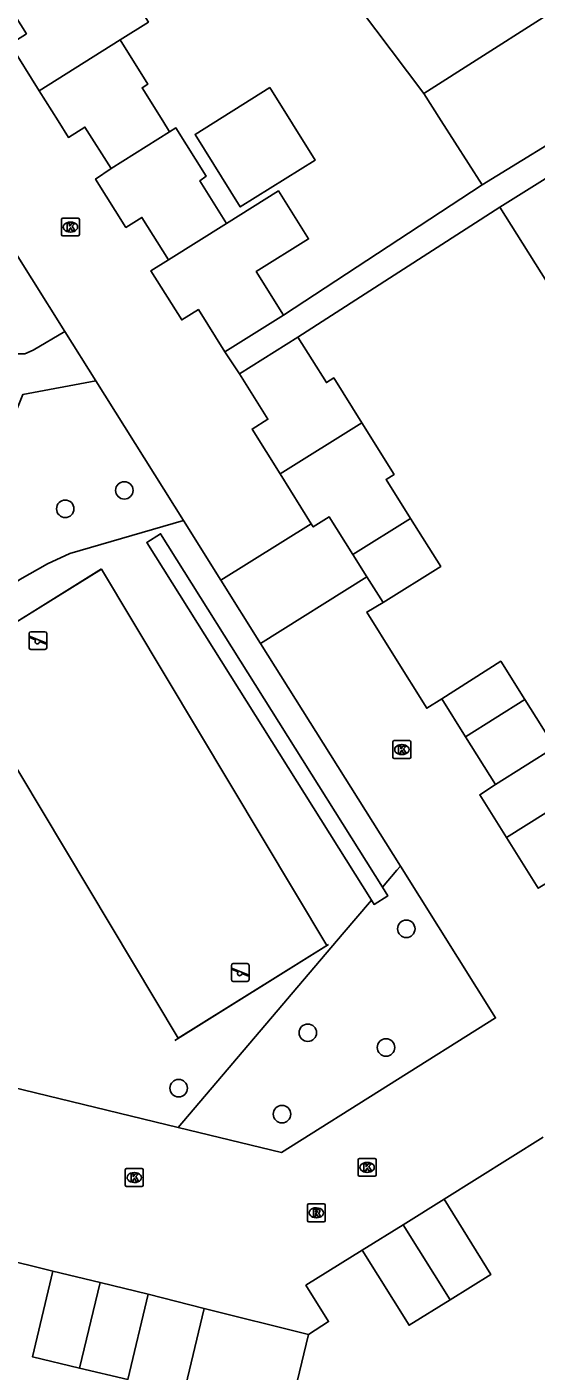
# Model space of a CAD drawing. Extents: x 157767 to 159171, y 387842 to 389425.
# Drawn here: x 158694.5 to 158723.1, y 388179.9 to 388255.3 of the extents above; entities that cross this region are included whole.
import ezdxf

# ---------------------------------------------------------------- set-up
doc = ezdxf.new("R2010")
doc.units = 0
for name, color, linetype in [('IMGEO_Boom', 7, 'Continuous'), ('IMGEO_Groenvoorziening', 7, 'Continuous'), ('IMGEO_Haag', 7, 'Continuous'), ('IMGEO_Hek', 7, 'Continuous'), ('IMGEO_Kolk', 7, 'Continuous'), ('IMGEO_Pand', 7, 'Continuous'), ('IMGEO_Rijbaan_lokaal_open', 7, 'Continuous'), ('IMGEO_Rioolput', 7, 'Continuous'), ('IMGEO_Speelvoorziening', 7, 'Continuous'), ('IMGEO_Voetpad_open', 7, 'Continuous')]:
    doc.layers.add(name, color=color, linetype=linetype)

msp = doc.modelspace()

# ---------------------------------------------------------------- linework, layer by layer
at = {"layer": 'IMGEO_Boom'}
for centre in [(158700, 388229.286), (158696.692, 388228.255), (158715.787, 388204.715), (158710.273, 388198.889), (158714.65, 388198.063), (158703.044, 388195.782), (158708.83, 388194.328)]:
    msp.add_circle(centre, 0.489, dxfattribs=at)
at = {"layer": 'IMGEO_Groenvoorziening'}
for points in [[(158696.668, 388238.183), (158694.905, 388237.153), (158694.43, 388236.939), (158693.909, 388236.937), (158693.432, 388237.147), (158693.064, 388237.565), (158689.892, 388242.059), (158688.18, 388244.196), (158686.325, 388246.211), (158681.698, 388249.994), (158680.762, 388250.987), (158680.18, 388251.781), (158679.685, 388252.632), (158679.282, 388253.53)], [(158703.31, 388227.592), (158696.948, 388225.74), (158695.695, 388225.17), (158694.143, 388224.283), (158692.693, 388223.239), (158691.36, 388222.049), (158690.806, 388221.09), (158690.705, 388220.874), (158690.254, 388219.607), (158690.026, 388218.319), (158689.995, 388217.851), (158690.009, 388217.011), (158680.977, 388219.987), (158681.012, 388220.999), (158680.917, 388223.344), (158680.577, 388225.666), (158681.986, 388226.481), (158687.931, 388229.921), (158693.786, 388233.308), (158694.312, 388234.652), (158698.397, 388235.426)], [(158698.722, 388224.866), (158711.348, 388203.782), (158703.022, 388198.592), (158690.381, 388219.701), (158698.722, 388224.866)], [(158714.45, 388207.043), (158715.261, 388207.998), (158715.454, 388208.226)], [(158703.014, 388193.579), (158712.205, 388204.399), (158713.833, 388206.316)]]:
    msp.add_lwpolyline(points, dxfattribs=at)
at = {"layer": 'IMGEO_Haag'}
for points in [[(158713.833, 388206.316), (158701.257, 388226.37), (158702.028, 388226.853), (158714.45, 388207.043)], [(158713.833, 388206.316), (158713.981, 388206.079), (158714.752, 388206.562), (158714.45, 388207.043)]]:
    msp.add_lwpolyline(points, dxfattribs=at)
at = {"layer": 'IMGEO_Hek'}
for points in [[(158690.254, 388219.607), (158698.719, 388224.898)], [(158711.427, 388203.831), (158702.828, 388198.457)]]:
    msp.add_lwpolyline(points, dxfattribs=at)
at = {"layer": 'IMGEO_Kolk'}
for p, q in [((158696.483, 388243.62), (158696.483, 388244.472)), ((158696.558, 388244.546), (158697.41, 388244.546)), ((158696.971, 388244.326), (158696.996, 388244.326)), ((158697.484, 388244.472), (158697.484, 388243.62)), ((158697.41, 388243.546), (158696.558, 388243.546)), ((158696.994, 388243.766), (158696.969, 388243.766)), ((158715.038, 388214.334), (158715.038, 388215.186)), ((158715.113, 388215.26), (158715.965, 388215.26)), ((158715.526, 388215.04), (158715.551, 388215.04)), ((158716.039, 388215.186), (158716.039, 388214.334)), ((158715.965, 388214.26), (158715.113, 388214.26)), ((158715.549, 388214.48), (158715.524, 388214.48)), ((158713.095, 388190.917), (158713.095, 388191.769)), ((158713.17, 388191.843), (158714.022, 388191.843)), ((158713.583, 388191.623), (158713.608, 388191.623)), ((158714.096, 388191.769), (158714.096, 388190.917)), ((158700.056, 388190.349), (158700.056, 388191.201)), ((158700.131, 388191.275), (158700.983, 388191.275)), ((158700.544, 388191.055), (158700.569, 388191.055)), ((158701.057, 388191.201), (158701.057, 388190.349)), ((158714.022, 388190.843), (158713.17, 388190.843)), ((158713.606, 388191.063), (158713.581, 388191.063)), ((158700.983, 388190.275), (158700.131, 388190.275)), ((158700.567, 388190.495), (158700.542, 388190.495))]:
    msp.add_line(p, q, dxfattribs=at)
for points in [[(158696.483, 388243.62), (158696.483, 388244.472)], [(158696.558, 388244.546), (158697.41, 388244.546)], [(158696.804, 388244.246), (158696.927, 388244.246), (158696.927, 388244.095), (158697.057, 388244.246), (158697.221, 388244.246), (158697.075, 388244.095), (158697.228, 388243.846), (158697.076, 388243.846), (158696.991, 388244.01), (158696.927, 388243.943), (158696.927, 388243.846), (158696.804, 388243.846), (158696.804, 388244.246)], [(158697.484, 388244.472), (158697.484, 388243.62)], [(158697.41, 388243.546), (158696.558, 388243.546)], [(158715.038, 388214.334), (158715.038, 388215.186)], [(158715.113, 388215.26), (158715.965, 388215.26)], [(158715.359, 388214.96), (158715.482, 388214.96), (158715.482, 388214.809), (158715.612, 388214.96), (158715.776, 388214.96), (158715.63, 388214.809), (158715.783, 388214.56), (158715.631, 388214.56), (158715.546, 388214.724), (158715.482, 388214.657), (158715.482, 388214.56), (158715.359, 388214.56), (158715.359, 388214.96)], [(158716.039, 388215.186), (158716.039, 388214.334)], [(158715.965, 388214.26), (158715.113, 388214.26)], [(158713.095, 388190.917), (158713.095, 388191.769)], [(158713.17, 388191.843), (158714.022, 388191.843)], [(158713.416, 388191.543), (158713.539, 388191.543), (158713.539, 388191.392), (158713.669, 388191.543), (158713.833, 388191.543), (158713.687, 388191.392), (158713.84, 388191.143), (158713.688, 388191.143), (158713.603, 388191.307), (158713.539, 388191.24), (158713.539, 388191.143), (158713.416, 388191.143), (158713.416, 388191.543)], [(158714.096, 388191.769), (158714.096, 388190.917)], [(158700.056, 388190.349), (158700.056, 388191.201)], [(158700.131, 388191.275), (158700.983, 388191.275)], [(158700.377, 388190.975), (158700.5, 388190.975), (158700.5, 388190.824), (158700.63, 388190.975), (158700.794, 388190.975), (158700.648, 388190.824), (158700.801, 388190.575), (158700.649, 388190.575), (158700.564, 388190.739), (158700.5, 388190.672), (158700.5, 388190.575), (158700.377, 388190.575), (158700.377, 388190.975)], [(158701.057, 388191.201), (158701.057, 388190.349)], [(158714.022, 388190.843), (158713.17, 388190.843)], [(158700.983, 388190.275), (158700.131, 388190.275)]]:
    msp.add_lwpolyline(points, dxfattribs=at)
for centre, start, end in [((158696.56, 388244.47), 91.55205, 178.44795), ((158696.56, 388244.47), 91.55205, 178.44795), ((158697.408, 388244.47), 1.55205, 88.44795), ((158697.408, 388244.47), 1.55205, 88.44795), ((158696.56, 388243.622), 181.55205, 268.44795), ((158696.56, 388243.622), 181.55205, 268.44795), ((158697.408, 388243.622), 271.55205, 358.44795), ((158697.408, 388243.622), 271.55205, 358.44795), ((158715.115, 388215.184), 91.55205, 178.44795), ((158715.115, 388215.184), 91.55205, 178.44795), ((158715.963, 388215.184), 1.55205, 88.44795), ((158715.963, 388215.184), 1.55205, 88.44795), ((158715.115, 388214.336), 181.55205, 268.44795), ((158715.115, 388214.336), 181.55205, 268.44795), ((158715.963, 388214.336), 271.55205, 358.44795), ((158715.963, 388214.336), 271.55205, 358.44795), ((158713.172, 388191.767), 91.55205, 178.44795), ((158713.172, 388191.767), 91.55205, 178.44795), ((158714.02, 388191.767), 1.55205, 88.44795), ((158714.02, 388191.767), 1.55205, 88.44795), ((158700.133, 388191.199), 91.55205, 178.44795), ((158700.133, 388191.199), 91.55205, 178.44795), ((158700.981, 388191.199), 1.55205, 88.44795), ((158700.981, 388191.199), 1.55205, 88.44795), ((158713.172, 388190.919), 181.55205, 268.44795), ((158713.172, 388190.919), 181.55205, 268.44795), ((158714.02, 388190.919), 271.55205, 358.44795), ((158714.02, 388190.919), 271.55205, 358.44795), ((158700.133, 388190.351), 181.55205, 268.44795), ((158700.133, 388190.351), 181.55205, 268.44795), ((158700.981, 388190.351), 271.55205, 358.44795), ((158700.981, 388190.351), 271.55205, 358.44795)]:
    msp.add_arc(centre, 0.0765, start, end, dxfattribs=at)
for centre, major_axis, ratio, start_param, end_param in [((158696.97, 388244.046), (-0.387, 0.002), 0.722429, 4.712389, 7.853982), ((158696.995, 388244.046), (-0.39, 0.002), 0.717154, 1.570796, 4.712389), ((158715.525, 388214.76), (-0.387, 0.002), 0.722429, 4.712389, 7.853982), ((158715.55, 388214.76), (-0.39, 0.002), 0.717154, 1.570796, 4.712389), ((158713.582, 388191.343), (-0.387, 0.002), 0.722429, 4.712389, 7.853982), ((158713.607, 388191.343), (-0.39, 0.002), 0.717154, 1.570796, 4.712389), ((158700.543, 388190.775), (-0.387, 0.002), 0.722429, 4.712389, 7.853982), ((158700.568, 388190.775), (-0.39, 0.002), 0.717154, 1.570796, 4.712389)]:
    msp.add_ellipse(centre, major_axis=major_axis, ratio=ratio, start_param=start_param, end_param=end_param, dxfattribs=at)
at = {"layer": 'IMGEO_Pand'}
for points in [[(158694.97, 388258.704), (158696.158, 388259.449), (158697.306, 388257.617), (158698.594, 388258.429), (158699.684, 388258.182), (158701.352, 388255.534), (158699.762, 388254.533)], [(158694.97, 388258.704), (158692.92, 388257.419), (158694.515, 388254.875), (158693.609, 388254.297), (158695.24, 388251.685)], [(158716.771, 388251.529), (158712.249, 388257.538), (158713.441, 388258.765), (158713.333, 388258.87)], [(158716.771, 388251.529), (158726.372, 388257.673)], [(158695.24, 388251.685), (158699.762, 388254.533)], [(158699.762, 388254.533), (158701.313, 388252.049), (158700.995, 388251.849), (158702.152, 388250), (158702.536, 388249.387)], [(158730.514, 388252.936), (158726.291, 388250.26), (158725.868, 388250), (158720.035, 388246.411)], [(158708.155, 388251.858), (158710.69, 388247.798), (158706.493, 388245.178), (158703.958, 388249.238), (158708.155, 388251.858)], [(158695.24, 388251.685), (158696.292, 388250), (158696.871, 388249.073), (158697.794, 388249.649), (158699.255, 388247.327)], [(158720.035, 388246.411), (158717.746, 388250), (158716.771, 388251.529)], [(158702.536, 388249.387), (158702.886, 388249.605), (158704.581, 388246.89), (158704.236, 388246.64), (158705.719, 388244.247)], [(158721.031, 388245.164), (158723.865, 388246.941), (158728.101, 388249.597)], [(158699.255, 388247.327), (158702.536, 388249.387)], [(158699.255, 388247.327), (158698.394, 388246.737), (158700.087, 388244.026), (158700.981, 388244.584), (158702.473, 388242.212)], [(158705.719, 388244.247), (158708.628, 388246.075), (158710.316, 388243.383), (158707.389, 388241.548), (158708.917, 388239.11)], [(158724.293, 388239.962), (158721.031, 388245.164)], [(158705.719, 388244.247), (158702.473, 388242.212)], [(158702.473, 388242.212), (158701.488, 388241.597), (158703.212, 388238.836), (158704.149, 388239.422), (158705.635, 388237.052)], [(158705.635, 388237.052), (158708.917, 388239.11)], [(158706.443, 388235.817), (158709.721, 388237.873)], [(158709.721, 388237.873), (158711.318, 388235.326), (158711.729, 388235.589), (158713.296, 388233.079)], [(158706.443, 388235.817), (158708.039, 388233.27), (158707.153, 388232.723), (158708.719, 388230.214)], [(158708.719, 388230.214), (158713.296, 388233.079)], [(158713.296, 388233.079), (158715.107, 388230.178), (158714.659, 388229.9), (158716.031, 388227.712)], [(158708.719, 388230.214), (158710.469, 388227.41)], [(158710.469, 388227.41), (158710.575, 388227.24), (158711.475, 388227.802), (158712.8, 388225.689)], [(158716.031, 388227.712), (158712.8, 388225.689)], [(158716.031, 388227.712), (158717.718, 388225.022), (158714.488, 388222.997)], [(158712.8, 388225.689), (158713.585, 388224.438)], [(158714.488, 388222.997), (158713.585, 388224.438)], [(158722.426, 388217.558), (158721.074, 388219.714), (158717.773, 388217.598)], [(158719.102, 388215.477), (158717.773, 388217.598)], [(158719.102, 388215.477), (158722.426, 388217.558)], [(158720.773, 388212.811), (158724.096, 388214.895), (158722.426, 388217.558)], [(158720.773, 388212.811), (158719.102, 388215.477)], [(158721.398, 388209.835), (158725.946, 388212.682), (158727.759, 388209.778), (158727.41, 388209.561), (158728.878, 388207.22), (158727.473, 388206.339)], [(158727.473, 388206.339), (158725.599, 388205.164), (158724.096, 388207.561), (158723.178, 388206.989), (158721.398, 388209.835)], [(158715.611, 388188.131), (158717.902, 388189.558)], [(158718.236, 388183.92), (158720.525, 388185.346), (158717.902, 388189.558)], [(158713.319, 388186.703), (158715.611, 388188.131)], [(158718.236, 388183.92), (158715.611, 388188.131)], [(158713.319, 388186.703), (158715.942, 388182.492), (158718.236, 388183.92)], [(158696, 388185.519), (158694.854, 388180.73), (158697.497, 388180.098)], [(158696, 388185.519), (158698.643, 388184.886)], [(158697.497, 388180.098), (158698.643, 388184.886)], [(158698.643, 388184.886), (158701.336, 388184.242)], [(158697.497, 388180.098), (158700.19, 388179.453), (158701.336, 388184.242)], [(158704.48, 388183.433), (158703.34, 388178.672), (158709.179, 388177.246), (158710.312, 388181.98)], [(158704.48, 388183.433), (158710.312, 388181.98)]]:
    msp.add_lwpolyline(points, dxfattribs=at)
at = {"layer": 'IMGEO_Rijbaan_lokaal_open'}
for points in [[(158684.888, 388256.968), (158689.258, 388250), (158696.668, 388238.183)], [(158698.397, 388235.426), (158696.668, 388238.183)], [(158705.635, 388237.052), (158706.443, 388235.817)], [(158698.397, 388235.426), (158703.31, 388227.592)], [(158705.405, 388224.25), (158703.31, 388227.592)], [(158710.469, 388227.41), (158705.405, 388224.25)], [(158713.585, 388224.438), (158707.629, 388220.704)], [(158717.773, 388217.598), (158716.935, 388217.075), (158715.083, 388220.041), (158713.57, 388222.464), (158714.488, 388222.997)], [(158715.454, 388208.226), (158707.629, 388220.704)], [(158721.398, 388209.835), (158719.901, 388212.23), (158720.773, 388212.811)], [(158715.454, 388208.226), (158720.786, 388199.723), (158708.808, 388192.173), (158703.014, 388193.579)], [(158693.717, 388195.835), (158703.014, 388193.579)], [(158717.902, 388189.558), (158723.453, 388193.037)], [(158692.907, 388186.292), (158696, 388185.519)], [(158710.312, 388181.98), (158711.44, 388182.704), (158710.17, 388184.742), (158713.319, 388186.703)], [(158701.336, 388184.242), (158704.48, 388183.433)]]:
    msp.add_lwpolyline(points, dxfattribs=at)
at = {"layer": 'IMGEO_Rioolput'}
for p, q in [((158710.25, 388188.371), (158710.25, 388189.223)), ((158710.325, 388189.297), (158711.177, 388189.297)), ((158711.251, 388189.223), (158711.251, 388188.371)), ((158710.761, 388188.517), (158710.736, 388188.517)), ((158710.738, 388189.077), (158710.763, 388189.077)), ((158711.177, 388188.297), (158710.325, 388188.297))]:
    msp.add_line(p, q, dxfattribs=at)
for points in [[(158710.25, 388188.371), (158710.25, 388189.223)], [(158710.325, 388189.297), (158711.177, 388189.297)], [(158711.251, 388189.223), (158711.251, 388188.371)], [(158710.839, 388188.995), (158710.587, 388188.997), (158710.587, 388188.597)], [(158710.587, 388188.597), (158710.711, 388188.597), (158710.711, 388188.759), (158710.722, 388188.759)], [(158710.765, 388188.916), (158710.711, 388188.916), (158710.711, 388188.835)], [(158710.711, 388188.835), (158710.763, 388188.835)], [(158710.769, 388188.73), (158710.84, 388188.597), (158710.98, 388188.597), (158710.915, 388188.723)], [(158711.177, 388188.297), (158710.325, 388188.297)]]:
    msp.add_lwpolyline(points, dxfattribs=at)
for centre, radius, start, end in [((158710.327, 388189.221), 0.0765, 91.55205, 178.44795), ((158710.327, 388189.221), 0.0765, 91.55205, 178.44795), ((158711.175, 388189.221), 0.0765, 1.55205, 88.44795), ((158711.175, 388189.221), 0.0765, 1.55205, 88.44795), ((158710.721, 388188.706), 0.0533, 26.02933, 88.69889), ((158710.747, 388189.024), 0.19, 274.7715, 282.96867), ((158710.771, 388188.82), 0.0964, 77.00612, 93.18647), ((158710.785, 388188.877), 0.0378, 276.66336, 79.67722), ((158710.838, 388188.885), 0.109, 350.36119, 89.41601), ((158710.836, 388188.885), 0.112, 277.58423, 350.98172), ((158710.82, 388188.67), 0.108, 29.51342, 73.79051), ((158710.327, 388188.373), 0.0765, 181.55205, 268.44795), ((158710.327, 388188.373), 0.0765, 181.55205, 268.44795), ((158711.175, 388188.373), 0.0765, 271.55205, 358.44795), ((158711.175, 388188.373), 0.0765, 271.55205, 358.44795)]:
    msp.add_arc(centre, radius, start, end, dxfattribs=at)
for centre, major_axis, ratio, start_param, end_param in [((158710.737, 388188.797), (-0.387, 0.002), 0.722429, 4.712389, 7.853982), ((158710.762, 388188.797), (-0.39, 0.002), 0.717154, 1.570796, 4.712389)]:
    msp.add_ellipse(centre, major_axis=major_axis, ratio=ratio, start_param=start_param, end_param=end_param, dxfattribs=at)
at = {"layer": 'IMGEO_Speelvoorziening'}
for p, q in [((158694.665, 388220.468), (158694.665, 388221.268)), ((158694.665, 388221.268), (158694.665, 388220.468)), ((158695.048, 388220.896), (158694.709, 388221.033)), ((158694.734, 388221.093), (158695.61, 388220.74)), ((158694.765, 388221.368), (158695.555, 388221.368)), ((158695.555, 388221.368), (158694.765, 388221.368)), ((158695.655, 388221.268), (158695.655, 388220.468)), ((158695.655, 388220.468), (158695.655, 388221.268)), ((158695.555, 388220.368), (158694.765, 388220.368)), ((158694.765, 388220.368), (158695.555, 388220.368)), ((158695.586, 388220.68), (158695.246, 388220.817)), ((158706.097, 388202.767), (158706.887, 388202.767)), ((158706.887, 388202.767), (158706.097, 388202.767)), ((158705.997, 388201.867), (158705.997, 388202.667)), ((158705.997, 388202.667), (158705.997, 388201.867)), ((158706.38, 388202.295), (158706.041, 388202.432)), ((158706.066, 388202.492), (158706.942, 388202.139)), ((158706.918, 388202.079), (158706.578, 388202.216)), ((158706.987, 388202.667), (158706.987, 388201.867)), ((158706.987, 388201.867), (158706.987, 388202.667)), ((158706.887, 388201.767), (158706.097, 388201.767)), ((158706.097, 388201.767), (158706.887, 388201.767))]:
    msp.add_line(p, q, dxfattribs=at)
for centre, radius, start, end in [((158694.765, 388221.268), 0.1, 90, 180), ((158694.765, 388221.268), 0.1, 90, 180), ((158694.722, 388221.063), 0.0327, 68.07798, 248.07798), ((158695.127, 388220.806), 0.12, 130.99278, 5.16318), ((158695.555, 388221.268), 0.1, 0, 90), ((158695.555, 388221.268), 0.1, 360, 90), ((158694.765, 388220.468), 0.1, 180, 270), ((158694.765, 388220.468), 0.1, 180, 270), ((158695.555, 388220.468), 0.1, 270, 0), ((158695.555, 388220.468), 0.1, 270, 0), ((158695.598, 388220.71), 0.0327, 248.07798, 68.07798), ((158706.097, 388202.667), 0.1, 90, 180), ((158706.097, 388202.667), 0.1, 90, 180), ((158706.887, 388202.667), 0.1, 0, 90), ((158706.887, 388202.667), 0.1, 360, 90), ((158706.054, 388202.462), 0.0327, 68.07798, 248.07798), ((158706.459, 388202.205), 0.12, 130.99278, 5.16318), ((158706.93, 388202.109), 0.0327, 248.07798, 68.07798), ((158706.097, 388201.867), 0.1, 180, 270), ((158706.097, 388201.867), 0.1, 180, 270), ((158706.887, 388201.867), 0.1, 270, 0), ((158706.887, 388201.867), 0.1, 270, 0)]:
    msp.add_arc(centre, radius, start, end, dxfattribs=at)
at = {"layer": 'IMGEO_Voetpad_open'}
for points in [[(158708.917, 388239.11), (158720.035, 388246.411)], [(158709.721, 388237.873), (158721.031, 388245.164)], [(158707.629, 388220.704), (158705.405, 388224.25)]]:
    msp.add_lwpolyline(points, dxfattribs=at)

doc.saveas('drawing.dxf')
